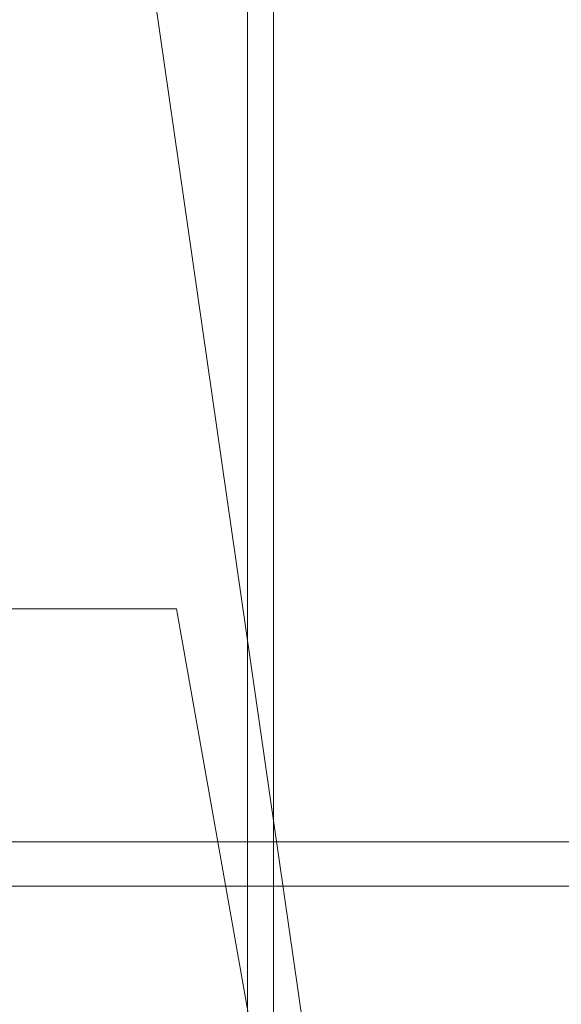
# Model space of a CAD drawing. Header units: millimetres. Extents: x -4738 to 65662, y -68080 to 6847.
# Tile 420 of 656: x 1461 to 1545, y -33625 to -33473. Entities that reach past the tile are written whole.
import ezdxf

# ---------------------------------------------------------------- set-up
doc = ezdxf.new("R2010")
doc.units = ezdxf.units.MM
for name, color, linetype, lineweight in [('COTAS_O', 1, 'Continuous', 0), ('frontal_C03', 7, 'Continuous', 0), ('frontal_tolva', 7, 'Continuous', 0)]:
    doc.layers.add(name, color=color, linetype=linetype, lineweight=lineweight)
doc.dimstyles.new('R19_100', dxfattribs={"dimtxt": 250, "dimasz": 150, "dimexe": 150, "dimexo": 80, "dimgap": 100, "dimtad": 1, "dimtih": 1, "dimtoh": 1, "dimdsep": 46, "dimcen": 0.09, "dimadec": 0, "dimazin": 0, "dimtfac": 1, "dimtdec": 4, "dimtofl": 0, "dimtmove": 0, "dimatfit": 3, "dimfxl": 1, "dimtolj": 1, "dimtzin": 0, "dimarcsym": 0})

# ---------------------------------------------------------------- blocks, each defined once
blk = doc.blocks.new('DIM_R31_48')
at = {"layer": 'COTAS_O'}
for p, q in [((-1725, -33700), (-1575, -33655)), ((1725, -33700), (1575, -33655)), ((-1725, -34400), (-1725, -33700)), ((-1725, -33700), (1725, -33700)), ((-1725, -33700), (-1575, -33745)), ((1725, -33700), (1575, -33745)), ((1725, -34400), (1725, -33700))]:
    blk.add_line(p, q, dxfattribs=at)
blk.add_text('3450 O', height=250, dxfattribs=at).set_placement((0, -33600))

msp = doc.modelspace()

# ---------------------------------------------------------------- linework, layer by layer
at = {"layer": 'frontal_C03'}
for p, q in [((1496, -34954.179), (1496, -32259.264)), ((1500, -32259.264), (1500, -34954.179)), ((1500, -34958.077), (1500, -32263.162)), ((1500, -32742.595), (1500, -35437.51)), ((1496, -32746.492), (1496, -35441.408)), ((1500, -35441.408), (1500, -32746.492)), ((1845, -35988), (1415, -33007.45)), ((1415, -33563.95), (1485, -33563.95)), ((1915, -35988), (1485, -33563.95))]:
    msp.add_line(p, q, dxfattribs=at)
at = {"layer": 'frontal_tolva'}
for p, q in [((1725, -33600), (-1725, -33600)), ((1725, -33606.849), (-1725, -33606.849))]:
    msp.add_line(p, q, dxfattribs=at)

# ---------------------------------------------------------------- dimensions: what is measured, and where the dimension line sits
at = {"layer": 'COTAS_O'}
dim = msp.add_aligned_dim(p1=(-1725, -34400), p2=(1725, -34400), distance=700, text='<> O', dimstyle='R19_100', dxfattribs=at)
dim.commit()
dim.dimension.update_dxf_attribs({"geometry": 'DIM_R31_48', "text_midpoint": (0, -33700)})

doc.saveas('drawing.dxf')
